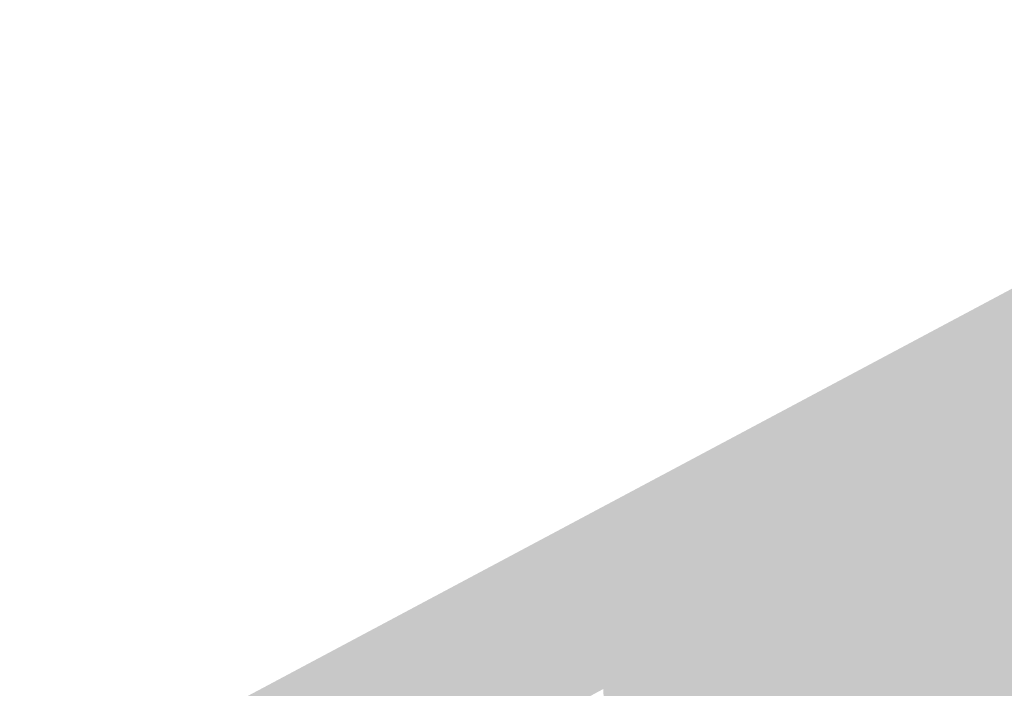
# Model space of a CAD drawing. Header units: metres. Extents: x 164696 to 183842, y 382615 to 387356.
# Tile 856 of 1056: x 182736.8 to 182739.37, y 386666.05 to 386667.8. Entities that reach past the tile are written whole.
import ezdxf

# ---------------------------------------------------------------- set-up
doc = ezdxf.new("R2010")
doc.units = ezdxf.units.M
doc.layers.add('C3D-SURFACE_TINSURFACE', color=7, linetype='Continuous')

msp = doc.modelspace()

# ---------------------------------------------------------------- linework, layer by layer
at = {"layer": 'C3D-SURFACE_TINSURFACE', "color": 11, "linetype": 'Continuous', "lineweight": -3, "true_color": 0xff8585}
for points in [[(182737.3233, 386665.9592), (182741.666, 386668.3094), (182735.8681, 386665.2194)], [(182737.3233, 386665.9592), (182740.1034, 386667.4182), (182741.666, 386668.3094)], [(182737.3233, 386665.9592), (182738.757, 386666.5996), (182740.1034, 386667.4182)], [(182738.757, 386666.5996), (182739.5484, 386666.72), (182740.1034, 386667.4182)], [(182738.757, 386666.5996), (182739.5111, 386666.6998), (182739.5484, 386666.72)], [(182738.757, 386666.5996), (182739.4739, 386666.6796), (182739.5111, 386666.6998)], [(182738.757, 386666.5996), (182739.4366, 386666.6594), (182739.4739, 386666.6796)], [(182738.757, 386666.5996), (182739.3993, 386666.6391), (182739.4366, 386666.6594)], [(182738.757, 386666.5996), (182739.3621, 386666.6189), (182739.3993, 386666.6391)], [(182739.8089, 386666.4234), (182739.3993, 386666.6391), (182739.3621, 386666.6189)], [(182738.757, 386666.5996), (182739.3248, 386666.5976), (182739.3621, 386666.6189)], [(182739.8089, 386666.4234), (182739.3621, 386666.6189), (182739.3248, 386666.5976)], [(182737.3233, 386665.9592), (182738.2442, 386666.0087), (182738.757, 386666.5996)], [(182738.757, 386666.5996), (182738.2442, 386666.0087), (182738.2815, 386666.0289)], [(182738.757, 386666.5996), (182738.2815, 386666.0289), (182738.3187, 386666.0491)], [(182738.757, 386666.5996), (182738.3187, 386666.0491), (182738.3559, 386666.0694)], [(182738.757, 386666.5996), (182738.3559, 386666.0694), (182738.3932, 386666.0896)], [(182738.757, 386666.5996), (182738.3932, 386666.0896), (182738.4305, 386666.1098)], [(182738.757, 386666.5996), (182738.4305, 386666.1098), (182738.4678, 386666.13)], [(182738.757, 386666.5996), (182738.4678, 386666.13), (182738.505, 386666.1503)], [(182738.757, 386666.5996), (182738.505, 386666.1503), (182738.5423, 386666.1716)], [(182738.757, 386666.5996), (182738.5423, 386666.1716), (182738.5796, 386666.1918)], [(182738.757, 386666.5996), (182738.5796, 386666.1918), (182738.6168, 386666.2121)], [(182738.757, 386666.5996), (182738.6168, 386666.2121), (182738.654, 386666.2323)], [(182738.757, 386666.5996), (182738.654, 386666.2323), (182738.7794, 386666.5454)], [(182738.757, 386666.5996), (182738.7794, 386666.5454), (182739.064, 386666.4559)], [(182738.757, 386666.5996), (182739.064, 386666.4559), (182739.1012, 386666.4762)], [(182738.757, 386666.5996), (182739.1012, 386666.4762), (182739.1385, 386666.4964)], [(182738.757, 386666.5996), (182739.1385, 386666.4964), (182739.1758, 386666.5166)], [(182738.757, 386666.5996), (182739.1758, 386666.5166), (182739.213, 386666.5369)], [(182738.757, 386666.5996), (182739.213, 386666.5369), (182739.2503, 386666.5571)], [(182738.757, 386666.5996), (182739.2503, 386666.5571), (182739.2875, 386666.5773)], [(182738.757, 386666.5996), (182739.2875, 386666.5773), (182739.3248, 386666.5976)], [(182739.8089, 386666.4234), (182739.3248, 386666.5976), (182739.2875, 386666.5773)], [(182739.8089, 386666.4234), (182739.2875, 386666.5773), (182739.2503, 386666.5571)], [(182738.654, 386666.2323), (182738.6913, 386666.2525), (182738.7794, 386666.5454)], [(182738.6913, 386666.2525), (182738.7286, 386666.2728), (182738.7794, 386666.5454)], [(182738.7286, 386666.2728), (182738.7952, 386666.5183), (182738.7794, 386666.5454)], [(182738.7794, 386666.5454), (182738.7952, 386666.5183), (182739.064, 386666.4559)], [(182739.0667, 386666.0524), (182739.2503, 386666.5571), (182739.213, 386666.5369)], [(182739.0667, 386666.0524), (182739.099, 386665.9943), (182739.2503, 386666.5571)], [(182739.0667, 386666.0524), (182739.213, 386666.5369), (182739.1758, 386666.5166)], [(182739.099, 386665.9943), (182739.8089, 386666.4234), (182739.2503, 386666.5571)], [(182738.7286, 386666.2728), (182738.8109, 386666.4913), (182738.7952, 386666.5183)], [(182738.8109, 386666.4913), (182739.0267, 386666.4357), (182738.7952, 386666.5183)], [(182738.7952, 386666.5183), (182739.0267, 386666.4357), (182739.064, 386666.4559)], [(182739.0667, 386666.0524), (182739.1758, 386666.5166), (182739.1385, 386666.4964)], [(182738.7286, 386666.2728), (182738.7659, 386666.293), (182738.8109, 386666.4913)], [(182738.7659, 386666.293), (182738.8266, 386666.4642), (182738.8109, 386666.4913)], [(182738.8109, 386666.4913), (182738.8266, 386666.4642), (182738.9894, 386666.4155)], [(182738.8109, 386666.4913), (182738.9894, 386666.4155), (182739.0267, 386666.4357)], [(182739.0272, 386666.1103), (182739.1385, 386666.4964), (182739.1012, 386666.4762)], [(182739.0436, 386666.0849), (182739.1385, 386666.4964), (182739.0272, 386666.1103)], [(182739.0436, 386666.0849), (182739.0667, 386666.0524), (182739.1385, 386666.4964)], [(182738.7659, 386666.293), (182738.8031, 386666.3132), (182738.8266, 386666.4642)], [(182738.8031, 386666.3132), (182738.8424, 386666.4371), (182738.8266, 386666.4642)], [(182738.8266, 386666.4642), (182738.8424, 386666.4371), (182738.9894, 386666.4155)], [(182738.9944, 386666.1612), (182739.1012, 386666.4762), (182739.064, 386666.4559)], [(182738.9944, 386666.1612), (182739.0108, 386666.1358), (182739.1012, 386666.4762)], [(182739.0272, 386666.1103), (182739.1012, 386666.4762), (182739.0108, 386666.1358)], [(182738.8031, 386666.3132), (182738.8581, 386666.4101), (182738.8424, 386666.4371)], [(182738.8424, 386666.4371), (182738.8581, 386666.4101), (182738.9522, 386666.3953)], [(182738.8424, 386666.4371), (182738.9522, 386666.3953), (182738.9894, 386666.4155)], [(182738.9474, 386666.2417), (182739.0267, 386666.4357), (182738.9894, 386666.4155)], [(182738.9615, 386666.2121), (182739.0267, 386666.4357), (182738.9474, 386666.2417)], [(182738.9615, 386666.2121), (182738.978, 386666.1866), (182739.0267, 386666.4357)], [(182738.978, 386666.1866), (182739.064, 386666.4559), (182739.0267, 386666.4357)], [(182738.978, 386666.1866), (182738.9944, 386666.1612), (182739.064, 386666.4559)], [(182738.8031, 386666.3132), (182738.8404, 386666.3335), (182738.8581, 386666.4101)], [(182738.8581, 386666.4101), (182738.8404, 386666.3335), (182738.8777, 386666.3537)], [(182738.8581, 386666.4101), (182738.9149, 386666.3739), (182738.9522, 386666.3953)], [(182738.8821, 386666.3644), (182738.9149, 386666.3739), (182738.8581, 386666.4101)], [(182738.8821, 386666.3644), (182738.8581, 386666.4101), (182738.8777, 386666.3537)], [(182738.9474, 386666.2417), (182738.9894, 386666.4155), (182738.9522, 386666.3953)], [(182739.099, 386665.9943), (182739.864, 386666.2969), (182739.8089, 386666.4234)], [(182738.9474, 386666.2417), (182738.9522, 386666.3953), (182738.9148, 386666.3031)], [(182738.9148, 386666.3031), (182738.9522, 386666.3953), (182738.9149, 386666.3739)], [(182738.8821, 386666.3644), (182738.8777, 386666.3537), (182738.9149, 386666.3739)], [(182738.9148, 386666.3031), (182738.9149, 386666.3739), (182738.8777, 386666.3537)], [(182738.9148, 386666.3031), (182738.8404, 386666.3335), (182738.8031, 386666.3132)], [(182738.9148, 386666.3031), (182738.8777, 386666.3537), (182738.8404, 386666.3335)], [(182738.9474, 386666.2417), (182738.8031, 386666.3132), (182738.7659, 386666.293)], [(182738.9474, 386666.2417), (182738.9148, 386666.3031), (182738.8031, 386666.3132)], [(182738.9615, 386666.2121), (182738.7659, 386666.293), (182738.7286, 386666.2728)], [(182738.9615, 386666.2121), (182738.9474, 386666.2417), (182738.7659, 386666.293)], [(182739.1312, 386665.9362), (182739.864, 386666.2969), (182739.099, 386665.9943)], [(182739.1312, 386665.9362), (182739.8775, 386666.2646), (182739.864, 386666.2969)], [(182738.6913, 386666.2525), (182738.978, 386666.1866), (182738.7286, 386666.2728)], [(182738.9615, 386666.2121), (182738.7286, 386666.2728), (182738.978, 386666.1866)], [(182739.1635, 386665.8782), (182739.8775, 386666.2646), (182739.1312, 386665.9362)], [(182739.185, 386665.8341), (182739.8775, 386666.2646), (182739.1635, 386665.8782)], [(182739.185, 386665.8341), (182739.9055, 386666.2232), (182739.8775, 386666.2646)], [(182738.6168, 386666.2121), (182739.0108, 386666.1358), (182738.654, 386666.2323)], [(182738.654, 386666.2323), (182738.9944, 386666.1612), (182738.6913, 386666.2525)], [(182738.654, 386666.2323), (182739.0108, 386666.1358), (182738.9944, 386666.1612)], [(182738.6913, 386666.2525), (182738.9944, 386666.1612), (182738.978, 386666.1866)], [(182739.0436, 386666.0849), (182738.6168, 386666.2121), (182738.5796, 386666.1918)], [(182738.6168, 386666.2121), (182739.0272, 386666.1103), (182739.0108, 386666.1358)], [(182739.0436, 386666.0849), (182739.0272, 386666.1103), (182738.6168, 386666.2121)], [(182739.185, 386665.8341), (182739.9244, 386666.1874), (182739.9055, 386666.2232)], [(182739.0667, 386666.0524), (182738.5796, 386666.1918), (182738.5423, 386666.1716)], [(182739.0436, 386666.0849), (182738.5796, 386666.1918), (182739.0667, 386666.0524)], [(182739.185, 386665.8341), (182739.2061, 386665.7956), (182739.9244, 386666.1874)], [(182739.2061, 386665.7956), (182739.9488, 386666.1399), (182739.9244, 386666.1874)], [(182738.4678, 386666.13), (182738.4211, 386665.8906), (182738.505, 386666.1503)], [(182738.505, 386666.1503), (182738.4211, 386665.8906), (182738.4307, 386665.8722)], [(182739.099, 386665.9943), (182738.505, 386666.1503), (182738.4307, 386665.8722)], [(182739.099, 386665.9943), (182738.5423, 386666.1716), (182738.505, 386666.1503)], [(182739.0667, 386666.0524), (182738.5423, 386666.1716), (182739.099, 386665.9943)], [(182738.4305, 386666.1098), (182738.4024, 386665.8805), (182738.4678, 386666.13)], [(182738.4678, 386666.13), (182738.4024, 386665.8805), (182738.4211, 386665.8906)], [(182739.2061, 386665.7956), (182739.2273, 386665.7571), (182739.9488, 386666.1399)], [(182739.2273, 386665.7571), (182739.9604, 386666.1163), (182739.9488, 386666.1399)], [(182738.3932, 386666.0896), (182738.3552, 386665.8722), (182738.4305, 386666.1098)], [(182738.4305, 386666.1098), (182738.3552, 386665.8722), (182738.3838, 386665.8704)], [(182738.4305, 386666.1098), (182738.3838, 386665.8704), (182738.4024, 386665.8805)], [(182739.2273, 386665.7571), (182739.7775, 386665.581), (182739.9604, 386666.1163)], [(182738.3932, 386666.0896), (182738.3559, 386666.0694), (182738.323, 386665.8547)], [(182738.3932, 386666.0896), (182738.323, 386665.8547), (182738.3373, 386665.856)], [(182738.3932, 386666.0896), (182738.3373, 386665.856), (182738.3552, 386665.8722)], [(182738.3187, 386666.0491), (182738.323, 386665.8547), (182738.3559, 386666.0694)]]:
    msp.add_solid(points, dxfattribs=at)

doc.saveas('drawing.dxf')
